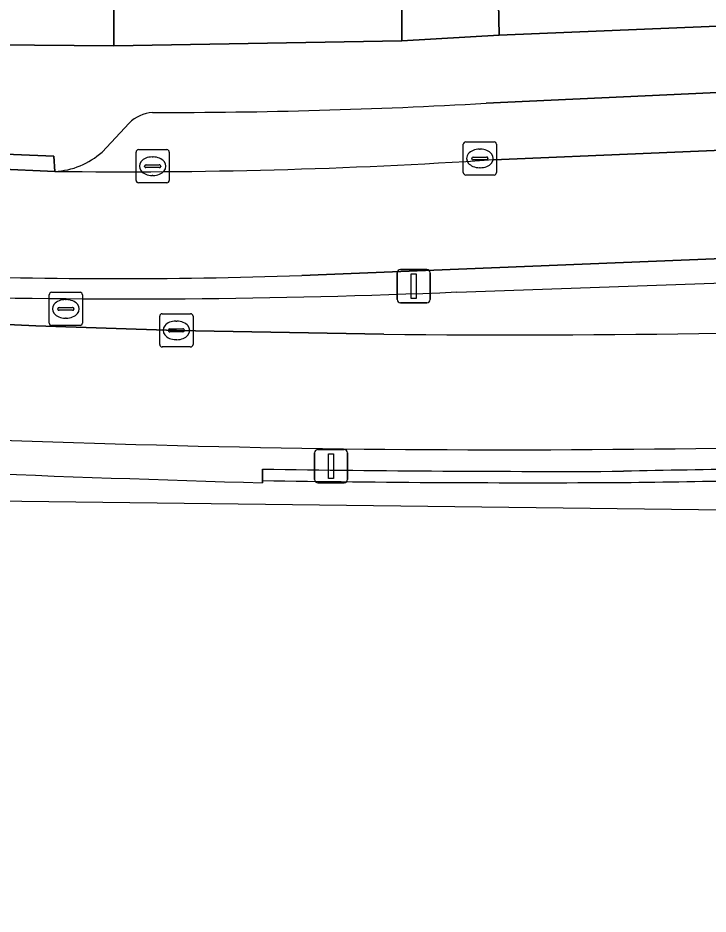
# Model space of a CAD drawing. Extents: x 160023 to 161302, y 384750 to 385707.
# Drawn here: x 161119.79 to 161140.56, y 384856.96 to 384883.94 of the extents above; entities that cross this region are included whole.
import ezdxf

# ---------------------------------------------------------------- set-up
doc = ezdxf.new("R2010")
doc.units = 0
for name, color, linetype in [('IMGEO_Berm_gesloten', 7, 'Continuous'), ('IMGEO_Berm_groen', 7, 'Continuous'), ('IMGEO_Erf', 7, 'Continuous'), ('IMGEO_Groenvoorziening', 7, 'Continuous'), ('IMGEO_Haag', 7, 'Continuous'), ('IMGEO_Hek', 7, 'Continuous'), ('IMGEO_Kolk', 7, 'Continuous'), ('IMGEO_Lichtmast', 7, 'Continuous'), ('IMGEO_Muur', 7, 'Continuous'), ('IMGEO_Parkeervlak_open', 7, 'Continuous'), ('IMGEO_Rijbaan_lokaal_gesloten', 7, 'Continuous'), ('IMGEO_Rijbaan_regionaal_gesloten', 7, 'Continuous'), ('IMGEO_Rioolput', 7, 'Continuous'), ('IMGEO_Voetpad_open', 7, 'Continuous')]:
    doc.layers.add(name, color=color, linetype=linetype)

msp = doc.modelspace()

# ---------------------------------------------------------------- linework, layer by layer
at = {"layer": 'IMGEO_Berm_gesloten'}
msp.add_lwpolyline([(161127.151, 384869.946), (161127.151, 384870.014), (161127.152, 384870.359)], dxfattribs=at)
for centre, radius, start, end in [((161137.539, 385377.084), 506.178, 266.76688, 269.02913), ((161134.369, 385284.531), 413.588, 269.25097, 272.01737), ((161155.867, 385836.568), 967.048, 267.21836, 268.298407), ((161136.114, 385469.57), 599.278, 269.143165, 270.181596), ((161159.607, 383846.104), 1024.418, 90.778744, 91.207849)]:
    msp.add_arc(centre, radius, start, end, dxfattribs=at)
at = {"layer": 'IMGEO_Berm_groen'}
for points in [[(161152.291, 384877.182), (161150.935, 384877.15), (161149.523, 384877.084), (161143.72, 384876.812), (161128.332, 384876.189)], [(161109.341, 384875.181), (161120.331, 384874.674), (161124.562, 384874.537), (161130.804, 384874.42)]]:
    msp.add_lwpolyline(points, dxfattribs=at)
for centre, radius, start, end in [((161122.883, 385033.047), 156.953, 267.68934, 271.98957), ((161134.646, 385272.74), 398.339, 269.44731, 272.35535)]:
    msp.add_arc(centre, radius, start, end, dxfattribs=at)
at = {"layer": 'IMGEO_Erf'}
msp.add_lwpolyline([(161110.751, 384883.202), (161122.684, 384883.1), (161122.683, 384885.725), (161122.684, 384888.35), (161122.684, 384888.87), (161122.374, 384888.858), (161122.173, 384894.035), (161121.966, 384899.351), (161120.987, 384899.313), (161121.009, 384898.754), (161120.69, 384898.742), (161120.283, 384909.275)], dxfattribs=at)
msp.add_lwpolyline([(161134.279, 384883.429), (161134.145, 384889.764), (161131.299, 384889.654), (161131.347, 384888.538), (161131.349, 384883.254)], close=True, dxfattribs=at)
at = {"layer": 'IMGEO_Groenvoorziening'}
msp.add_lwpolyline([(161155.546, 384907.257), (161144.649, 384906.201), (161144.962, 384903.322), (161142.9, 384903.153), (161143.892, 384895.313), (161143.568, 384895.3), (161143.769, 384890.137), (161134.145, 384889.764), (161134.279, 384883.429), (161154.204, 384884.25)], dxfattribs=at)
msp.add_lwpolyline([(161122.684, 384888.35), (161122.683, 384885.725), (161122.684, 384883.1), (161131.349, 384883.254), (161131.347, 384888.538), (161129.813, 384888.486), (161129.77, 384889.595), (161122.666, 384889.319), (161122.684, 384888.87)], close=True, dxfattribs=at)
at = {"layer": 'IMGEO_Haag'}
msp.add_lwpolyline([(161155.546, 384907.257), (161144.649, 384906.201), (161144.962, 384903.322), (161142.9, 384903.153), (161143.892, 384895.313), (161143.568, 384895.3), (161143.769, 384890.137), (161134.145, 384889.764), (161134.279, 384883.429), (161154.204, 384884.25)], dxfattribs=at)
msp.add_lwpolyline([(161122.684, 384888.35), (161122.683, 384885.725), (161122.684, 384883.1), (161131.349, 384883.254), (161131.347, 384888.538), (161129.813, 384888.486), (161129.77, 384889.595), (161122.666, 384889.319), (161122.684, 384888.87)], close=True, dxfattribs=at)
at = {"layer": 'IMGEO_Hek'}
msp.add_lwpolyline([(161132.996, 384875.692), (161155.622, 384876.477)], dxfattribs=at)
msp.add_arc((161123.204, 385106.292), 230.807, 264.31356, 272.43141, dxfattribs=at)
at = {"layer": 'IMGEO_Kolk'}
for p, q in [((161133.269, 384880.213), (161134.121, 384880.213)), ((161123.422, 384879.979), (161124.274, 384879.979)), ((161133.194, 384879.287), (161133.194, 384880.139)), ((161133.682, 384879.993), (161133.707, 384879.993)), ((161134.195, 384880.139), (161134.195, 384879.287)), ((161123.347, 384879.053), (161123.347, 384879.905)), ((161123.835, 384879.759), (161123.86, 384879.759)), ((161124.348, 384879.905), (161124.348, 384879.053)), ((161133.453, 384879.707), (161133.453, 384879.719)), ((161133.891, 384879.67), (161133.493, 384879.67)), ((161133.496, 384879.756), (161133.894, 384879.756)), ((161133.937, 384879.719), (161133.937, 384879.707)), ((161123.606, 384879.473), (161123.606, 384879.485)), ((161124.044, 384879.436), (161123.646, 384879.436)), ((161123.649, 384879.522), (161124.047, 384879.522)), ((161124.09, 384879.485), (161124.09, 384879.473)), ((161133.705, 384879.433), (161133.68, 384879.433)), ((161123.858, 384879.199), (161123.833, 384879.199)), ((161134.121, 384879.213), (161133.269, 384879.213)), ((161124.274, 384878.979), (161123.422, 384878.979)), ((161124.061, 384874.111), (161124.061, 384874.963)), ((161124.136, 384875.037), (161124.988, 384875.037)), ((161124.549, 384874.817), (161124.574, 384874.817)), ((161125.062, 384874.963), (161125.062, 384874.111)), ((161124.32, 384874.531), (161124.32, 384874.543)), ((161124.363, 384874.58), (161124.761, 384874.58)), ((161124.804, 384874.543), (161124.804, 384874.531)), ((161124.758, 384874.494), (161124.36, 384874.494)), ((161124.572, 384874.257), (161124.547, 384874.257)), ((161124.988, 384874.037), (161124.136, 384874.037))]:
    msp.add_line(p, q, dxfattribs=at)
for points in [[(161133.269, 384880.213), (161134.121, 384880.213)], [(161123.422, 384879.979), (161124.274, 384879.979)], [(161133.194, 384879.287), (161133.194, 384880.139)], [(161134.195, 384880.139), (161134.195, 384879.287)], [(161123.347, 384879.053), (161123.347, 384879.905)], [(161124.348, 384879.905), (161124.348, 384879.053)], [(161134.121, 384879.213), (161133.269, 384879.213)], [(161124.274, 384878.979), (161123.422, 384878.979)], [(161124.061, 384874.111), (161124.061, 384874.963)], [(161124.136, 384875.037), (161124.988, 384875.037)], [(161125.062, 384874.963), (161125.062, 384874.111)], [(161124.988, 384874.037), (161124.136, 384874.037)]]:
    msp.add_lwpolyline(points, dxfattribs=at)
for centre, radius, start, end in [((161133.271, 384880.137), 0.0765, 91.552, 178.448), ((161133.271, 384880.137), 0.0765, 91.552, 178.448), ((161134.119, 384880.137), 0.0765, 1.552, 88.448), ((161134.119, 384880.137), 0.0765, 1.552, 88.448), ((161123.424, 384879.903), 0.0765, 91.552, 178.448), ((161123.424, 384879.903), 0.0765, 91.552, 178.448), ((161124.272, 384879.903), 0.0765, 1.552, 88.448), ((161124.272, 384879.903), 0.0765, 1.552, 88.448), ((161133.493, 384879.716), 0.0403, 85.8775, 175.7526), ((161133.49, 384879.706), 0.0366, 178.938, 274.7102), ((161133.894, 384879.713), 0.043, 264.8664, 352.4533), ((161133.898, 384879.718), 0.0386, 1.7309, 96.639), ((161123.646, 384879.482), 0.0403, 85.8775, 175.7526), ((161123.643, 384879.472), 0.0366, 178.938, 274.7102), ((161124.047, 384879.479), 0.043, 264.8664, 352.4533), ((161124.051, 384879.484), 0.0386, 1.7309, 96.639), ((161133.271, 384879.289), 0.0765, 181.552, 268.448), ((161133.271, 384879.289), 0.0765, 181.552, 268.448), ((161134.119, 384879.289), 0.0765, 271.552, 358.448), ((161134.119, 384879.289), 0.0765, 271.552, 358.448), ((161123.424, 384879.055), 0.0765, 181.552, 268.448), ((161123.424, 384879.055), 0.0765, 181.552, 268.448), ((161124.272, 384879.055), 0.0765, 271.552, 358.448), ((161124.272, 384879.055), 0.0765, 271.552, 358.448), ((161124.138, 384874.961), 0.0765, 91.552, 178.448), ((161124.138, 384874.961), 0.0765, 91.552, 178.448), ((161124.986, 384874.961), 0.0765, 1.552, 88.448), ((161124.986, 384874.961), 0.0765, 1.552, 88.448), ((161124.36, 384874.54), 0.0403, 85.8775, 175.7526), ((161124.357, 384874.53), 0.0366, 178.938, 274.7102), ((161124.761, 384874.537), 0.043, 264.8664, 352.4533), ((161124.765, 384874.542), 0.0386, 1.7309, 96.639), ((161124.138, 384874.113), 0.0765, 181.552, 268.448), ((161124.138, 384874.113), 0.0765, 181.552, 268.448), ((161124.986, 384874.113), 0.0765, 271.552, 358.448), ((161124.986, 384874.113), 0.0765, 271.552, 358.448)]:
    msp.add_arc(centre, radius, start, end, dxfattribs=at)
for centre, major_axis, ratio, start_param, end_param in [((161133.681, 384879.713), (-0.387, 0.002), 0.722429, 4.712389, 7.853982), ((161133.706, 384879.713), (-0.39, 0.002), 0.717154, 1.570796, 4.712389), ((161123.834, 384879.479), (-0.387, 0.002), 0.722429, 4.712389, 7.853982), ((161123.859, 384879.479), (-0.39, 0.002), 0.717154, 1.570796, 4.712389), ((161124.548, 384874.537), (-0.387, 0.002), 0.722429, 4.712389, 7.853982), ((161124.573, 384874.537), (-0.39, 0.002), 0.717154, 1.570796, 4.712389)]:
    msp.add_ellipse(centre, major_axis=major_axis, ratio=ratio, start_param=start_param, end_param=end_param, dxfattribs=at)
at = {"layer": 'IMGEO_Lichtmast'}
for p, q in [((161131.209, 384875.469), (161131.209, 384876.269)), ((161131.209, 384876.269), (161131.209, 384875.469)), ((161131.309, 384876.369), (161132.099, 384876.369)), ((161132.099, 384876.369), (161131.309, 384876.369)), ((161132.199, 384876.269), (161132.199, 384875.469)), ((161132.199, 384875.469), (161132.199, 384876.269)), ((161132.099, 384875.369), (161131.309, 384875.369)), ((161131.309, 384875.369), (161132.099, 384875.369)), ((161128.722, 384870.048), (161128.722, 384870.848)), ((161128.722, 384870.848), (161128.722, 384870.048)), ((161128.822, 384870.948), (161129.612, 384870.948)), ((161129.612, 384870.948), (161128.822, 384870.948)), ((161129.712, 384870.848), (161129.712, 384870.048)), ((161129.712, 384870.048), (161129.712, 384870.848)), ((161129.612, 384869.948), (161128.822, 384869.948)), ((161128.822, 384869.948), (161129.612, 384869.948))]:
    msp.add_line(p, q, dxfattribs=at)
for points in [[(161131.629, 384876.244), (161131.779, 384876.244), (161131.779, 384875.494), (161131.629, 384875.494), (161131.629, 384876.244)], [(161129.142, 384870.823), (161129.292, 384870.823), (161129.292, 384870.073), (161129.142, 384870.073), (161129.142, 384870.823)]]:
    msp.add_lwpolyline(points, dxfattribs=at)
for centre, start, end in [((161131.309, 384876.269), 90, 180), ((161131.309, 384876.269), 90, 180), ((161132.099, 384876.269), 0, 90), ((161132.099, 384876.269), 360, 90), ((161131.309, 384875.469), 180, 270), ((161131.309, 384875.469), 180, 270), ((161132.099, 384875.469), 270, 0), ((161132.099, 384875.469), 270, 0), ((161128.822, 384870.848), 90, 180), ((161128.822, 384870.848), 90, 180), ((161129.612, 384870.848), 0, 90), ((161129.612, 384870.848), 360, 90), ((161128.822, 384870.048), 180, 270), ((161128.822, 384870.048), 180, 270), ((161129.612, 384870.048), 270, 0), ((161129.612, 384870.048), 270, 0)]:
    msp.add_arc(centre, 0.1, start, end, dxfattribs=at)
at = {"layer": 'IMGEO_Muur'}
msp.add_lwpolyline([(161127.152, 384870.359), (161127.151, 384870.014)], dxfattribs=at)
for centre, radius, start, end in [((161136.114, 385469.57), 599.278, 269.143165, 270.181596), ((161159.607, 383846.104), 1024.418, 90.778744, 91.207849), ((161135.338, 385405.057), 535.106, 269.12336, 270.28526), ((161083.528, 388721.715), 3852.142, 270.810263, 270.924254)]:
    msp.add_arc(centre, radius, start, end, dxfattribs=at)
at = {"layer": 'IMGEO_Parkeervlak_open'}
for points in [[(161150.844, 384882.158), (161133.879, 384881.376)], [(161123.14, 384880.779), (161122.325, 384879.902)], [(161134.099, 384879.676), (161143.588, 384880.071), (161149.399, 384880.313), (161150.449, 384880.357), (161153.455, 384880.473), (161155.302, 384880.545)]]:
    msp.add_lwpolyline(points, dxfattribs=at)
for centre, radius, start, end in [((161124.102, 385052.431), 171.334, 269.91378, 273.27136), ((161123.945, 384879.935), 1.167, 94.9743, 133.6435), ((161120.793, 384881.629), 2.309, 272.7611, 311.5767), ((161122.972, 385048.799), 169.488, 269.30079, 273.7641)]:
    msp.add_arc(centre, radius, start, end, dxfattribs=at)
at = {"layer": 'IMGEO_Rijbaan_lokaal_gesloten'}
for points in [[(161128.332, 384876.189), (161143.72, 384876.812), (161143.588, 384880.071), (161134.099, 384879.676)], [(161120.904, 384879.323), (161113.792, 384879.639), (161113.542, 384879.654)]]:
    msp.add_lwpolyline(points, dxfattribs=at)
for centre, radius, start, end in [((161122.972, 385048.799), 169.488, 269.30079, 273.7641), ((161122.883, 385033.047), 156.953, 267.68934, 271.98957)]:
    msp.add_arc(centre, radius, start, end, dxfattribs=at)
at = {"layer": 'IMGEO_Rijbaan_regionaal_gesloten'}
for points in [[(160874.71, 384856.965), (160909.879, 384864.4), (160971.848, 384874.449), (160983.645, 384876.362), (161020.709, 384877.941), (161022.134, 384878.002), (161117.456, 384869.429), (161167.157, 384868.815), (161254.166, 384874.428), (161254.018, 384875.783), (161229.371, 384874.422), (161204.396, 384873.069), (161180.234, 384871.73), (161160.552, 384870.706), (161156.825, 384870.511)], [(161130.804, 384874.42), (161124.562, 384874.537), (161120.331, 384874.674), (161109.341, 384875.181)], [(161127.151, 384870.014), (161127.151, 384869.946)]]:
    msp.add_lwpolyline(points, dxfattribs=at)
for centre, radius, start, end in [((161134.646, 385272.74), 398.339, 269.44731, 272.35535), ((161137.539, 385377.084), 506.178, 266.76688, 269.02913), ((161134.369, 385284.531), 413.588, 269.25097, 272.01737), ((161155.867, 385836.568), 967.048, 267.21836, 268.298407), ((161135.338, 385405.057), 535.106, 269.12336, 270.28526), ((161083.528, 388721.715), 3852.142, 270.810263, 270.924254)]:
    msp.add_arc(centre, radius, start, end, dxfattribs=at)
at = {"layer": 'IMGEO_Rioolput'}
for p, q in [((161120.735, 384874.758), (161120.735, 384875.61)), ((161120.81, 384875.684), (161121.662, 384875.684)), ((161121.736, 384875.61), (161121.736, 384874.758)), ((161121.223, 384875.464), (161121.248, 384875.464)), ((161120.994, 384875.178), (161120.994, 384875.19)), ((161121.432, 384875.141), (161121.034, 384875.141)), ((161121.037, 384875.227), (161121.435, 384875.227)), ((161121.478, 384875.19), (161121.478, 384875.178)), ((161121.246, 384874.904), (161121.221, 384874.904)), ((161121.662, 384874.684), (161120.81, 384874.684))]:
    msp.add_line(p, q, dxfattribs=at)
for points in [[(161120.735, 384874.758), (161120.735, 384875.61)], [(161120.81, 384875.684), (161121.662, 384875.684)], [(161121.736, 384875.61), (161121.736, 384874.758)], [(161121.662, 384874.684), (161120.81, 384874.684)]]:
    msp.add_lwpolyline(points, dxfattribs=at)
for centre, radius, start, end in [((161120.812, 384875.608), 0.0765, 91.552, 178.448), ((161120.812, 384875.608), 0.0765, 91.552, 178.448), ((161121.66, 384875.608), 0.0765, 1.552, 88.448), ((161121.66, 384875.608), 0.0765, 1.552, 88.448), ((161121.034, 384875.187), 0.0403, 85.8775, 175.7526), ((161121.031, 384875.177), 0.0366, 178.938, 274.7102), ((161121.435, 384875.184), 0.043, 264.8664, 352.4533), ((161121.439, 384875.189), 0.0386, 1.7309, 96.639), ((161120.812, 384874.76), 0.0765, 181.552, 268.448), ((161120.812, 384874.76), 0.0765, 181.552, 268.448), ((161121.66, 384874.76), 0.0765, 271.552, 358.448), ((161121.66, 384874.76), 0.0765, 271.552, 358.448)]:
    msp.add_arc(centre, radius, start, end, dxfattribs=at)
for centre, major_axis, ratio, start_param, end_param in [((161121.222, 384875.184), (-0.387, 0.002), 0.722429, 4.712389, 7.853982), ((161121.247, 384875.184), (-0.39, 0.002), 0.717154, 1.570796, 4.712389)]:
    msp.add_ellipse(centre, major_axis=major_axis, ratio=ratio, start_param=start_param, end_param=end_param, dxfattribs=at)
at = {"layer": 'IMGEO_Voetpad_open'}
for points in [[(161154.204, 384884.25), (161134.279, 384883.429), (161131.349, 384883.254), (161122.684, 384883.1), (161110.751, 384883.202), (161110.794, 384883.596), (161104.268, 384884.311), (161100.99, 384884.658), (161095.66, 384885.242), (161090.332, 384885.825), (161089.859, 384885.864), (161089.386, 384885.902), (161084.684, 384886.417), (161079.697, 384886.964), (161079.529, 384886.98), (161077.161, 384887.212), (161051, 384889.81)], [(161133.879, 384881.376), (161150.844, 384882.158), (161152.861, 384882.224)], [(161122.325, 384879.902), (161123.14, 384880.779)], [(161113.542, 384879.654), (161113.792, 384879.639), (161113.831, 384880.069), (161120.87, 384879.786), (161120.904, 384879.323)]]:
    msp.add_lwpolyline(points, dxfattribs=at)
msp.add_lwpolyline([(161113.831, 384880.069), (161113.792, 384879.639), (161120.904, 384879.323), (161120.87, 384879.786)], close=True, dxfattribs=at)
for centre, radius, start, end in [((161124.102, 385052.431), 171.334, 269.91378, 273.27136), ((161123.945, 384879.935), 1.167, 94.9743, 133.6435), ((161120.793, 384881.629), 2.309, 272.7611, 311.5767)]:
    msp.add_arc(centre, radius, start, end, dxfattribs=at)

doc.saveas('drawing.dxf')
